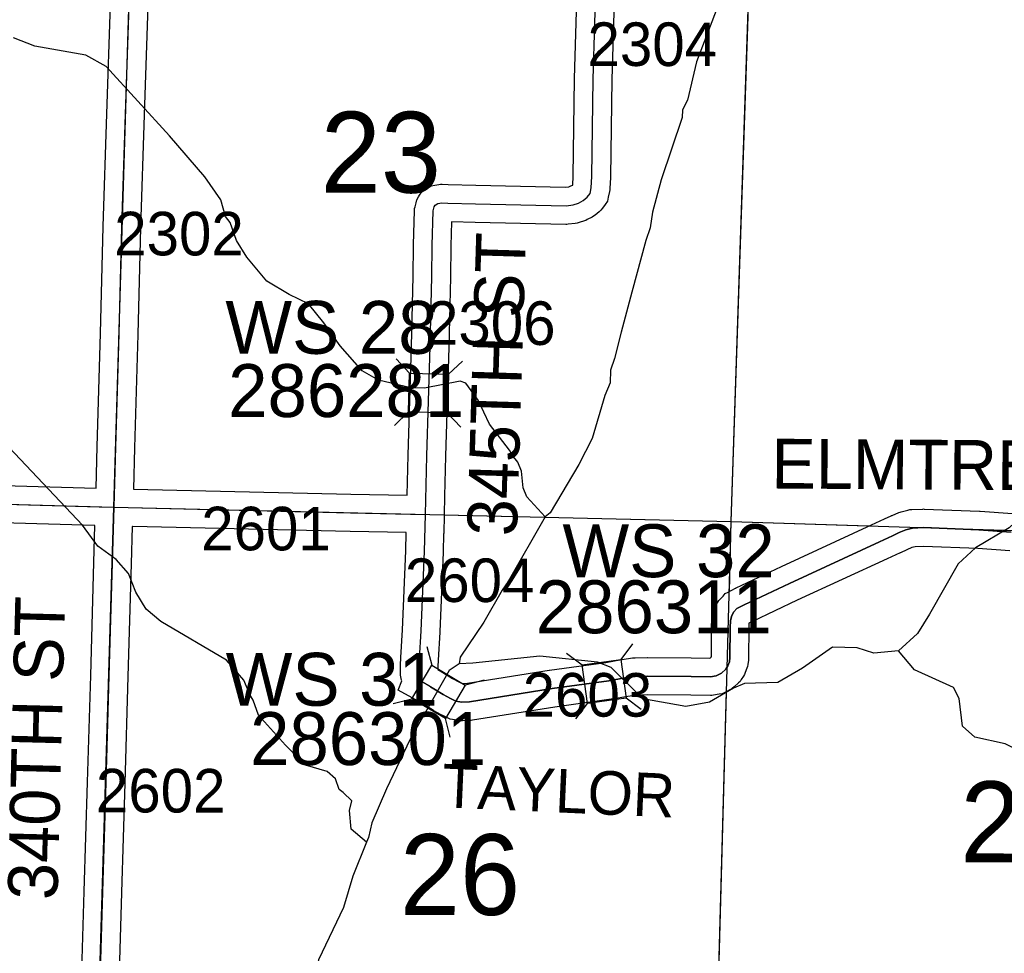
# Model space of a CAD drawing. Extents: x -132.8 to -73.3, y -60 to -26.
# Drawn here: x -106.152 to -104.569, y -49.483 to -47.982 of the extents above; entities that cross this region are included whole.
import ezdxf

# ---------------------------------------------------------------- set-up
doc = ezdxf.new("R2010")
doc.units = 0
for name, color, linetype in [('tdCoHydroRiver', 7, 'Continuous'), ('tdCoSecRdNmbr', 7, 'Continuous'), ('tdCoSecRdTxt', 7, 'Continuous'), ('tdCoSecRteBand', 7, 'Continuous'), ('tdCoSecRteCL', 7, 'Continuous'), ('tdCoSectLine', 7, 'Continuous'), ('tdCoSectLinePart', 7, 'Continuous'), ('tdCoSectNmbr', 7, 'Continuous'), ('tdCoStrucSec', 7, 'Continuous'), ('tdCoStrucSecCoName', 7, 'Continuous'), ('tdCoStrucSecFHWANum', 7, 'Continuous'), ('tdCoSurfEarth', 7, 'Continuous'), ('tdCoSurfGravel', 7, 'Continuous'), ('tdCoUnicrpTwnTxt', 7, 'Continuous')]:
    doc.layers.add(name, color=color, linetype=linetype)

msp = doc.modelspace()

# ---------------------------------------------------------------- linework, layer by layer
at = {"layer": 'tdCoHydroRiver'}
for points in [[(-104.9785, -47.8407), (-104.9786, -47.847), (-104.9901, -47.8641), (-105.0101, -47.9094), (-105.064, -48.0501), (-105.078, -48.1112), (-105.0863, -48.1268), (-105.0866, -48.1394), (-105.1206, -48.2396), (-105.1344, -48.2913), (-105.1382, -48.3165), (-105.145, -48.3368), (-105.1675, -48.4199), (-105.1848, -48.4841), (-105.1953, -48.5265), (-105.202, -48.5453), (-105.2025, -48.5657), (-105.2109, -48.5861), (-105.2315, -48.655), (-105.253, -48.6971), (-105.299, -48.7748), (-105.3071, -48.7809)], [(-105.3071, -48.7809), (-105.3363, -48.7487), (-105.3423, -48.7344), (-105.3448, -48.7075), (-105.3507, -48.6931), (-105.3599, -48.6819), (-105.3645, -48.6739), (-105.3966, -48.6321), (-105.4147, -48.5938), (-105.4345, -48.5665), (-105.4439, -48.5631), (-105.501, -48.5744), (-105.5231, -48.5738), (-105.5749, -48.5616), (-105.6013, -48.5467), (-105.6367, -48.5064), (-105.6626, -48.4695), (-105.6872, -48.439), (-105.7184, -48.424), (-105.7542, -48.4026), (-105.7864, -48.364), (-105.8031, -48.3368), (-105.8135, -48.3081), (-105.8211, -48.2985), (-105.8284, -48.2715), (-105.8543, -48.2346), (-105.9111, -48.1686), (-106.0126, -48.0573), (-106.0454, -48.0391), (-106.1271, -48.0245), (-106.1615, -48.0111)], [(-104.3385, -48.4681), (-104.3432, -48.4696), (-104.3922, -48.5363), (-104.4084, -48.5532), (-104.4371, -48.5683), (-104.4484, -48.5791), (-104.4503, -48.5917), (-104.4426, -48.5997), (-104.4257, -48.6207), (-104.4244, -48.6302), (-104.4506, -48.6721), (-104.4716, -48.6906), (-104.4924, -48.7027), (-104.5038, -48.715), (-104.514, -48.7495), (-104.5287, -48.7681), (-104.561, -48.7988), (-104.6154, -48.8307), (-104.6429, -48.8568), (-104.689, -48.9378), (-104.7087, -48.9688), (-104.7393, -48.9965)], [(-105.5942, -49.3041), (-105.6189, -49.283), (-105.6213, -49.253), (-105.6178, -49.2373), (-105.6317, -49.2243), (-105.6379, -49.2195), (-105.6438, -49.202), (-105.6577, -49.1906), (-105.6922, -49.1803), (-105.7246, -49.148), (-105.7676, -49.0996), (-105.7765, -49.0757), (-105.7811, -49.0677), (-105.7915, -49.0438), (-105.8192, -49.0116), (-105.925, -48.9491), (-105.9482, -48.9296), (-105.9649, -48.9024), (-105.9768, -48.8722), (-105.9968, -48.8496), (-106.0263, -48.8284), (-106.0507, -48.7947), (-106.2694, -48.5638)], [(-105.3071, -48.7809), (-105.3664, -48.8852), (-105.3762, -48.8992), (-105.4058, -48.9505), (-105.4434, -49.0064), (-105.4453, -49.0174)], [(-104.7393, -48.9965), (-104.7789, -49.0003), (-104.8055, -48.9918), (-104.8449, -48.9908), (-104.8931, -49.0244), (-104.9331, -49.0471), (-104.9868, -49.0489), (-105.0043, -49.0564), (-105.0427, -49.0791), (-105.0808, -49.0861), (-105.1499, -49.0734), (-105.2008, -49.0233), (-105.2227, -49.0149), (-105.3156, -49.0048), (-105.4232, -49.0164), (-105.4453, -49.0174)], [(-104.3139, -49.5573), (-104.336, -49.4227), (-104.3418, -49.4036), (-104.3443, -49.3767), (-104.3595, -49.3495), (-104.3735, -49.3429), (-104.4286, -49.3352), (-104.4505, -49.3268), (-104.4703, -49.2995), (-104.4731, -49.2853), (-104.4792, -49.2725), (-104.4804, -49.2583), (-104.486, -49.2282), (-104.4951, -49.2122), (-104.518, -49.1801), (-104.5412, -49.159), (-104.5677, -49.1457), (-104.6163, -49.1351), (-104.6364, -49.1173), (-104.6417, -49.073), (-104.6507, -49.0554), (-104.7132, -49.0271), (-104.7393, -48.9965)], [(-105.4453, -49.0174), (-105.4613, -49.0281), (-105.5239, -49.1386), (-105.5621, -49.2181), (-105.5855, -49.2728), (-105.5908, -49.2963), (-105.5942, -49.3041)], [(-105.5942, -49.3041), (-105.616, -49.3588), (-105.6314, -49.4089), (-105.6713, -49.4932), (-105.6749, -49.5136)]]:
    msp.add_lwpolyline(points, dxfattribs=at)
at = {"layer": 'tdCoSecRteBand'}
for points in [[(-105.9458, -47.9599), (-105.9517, -48.1352), (-105.9574, -48.3163), (-105.9618, -48.4879), (-105.9618, -48.4879), (-105.9618, -48.488), (-105.967, -48.67), (-105.967, -48.67), (-105.967, -48.67), (-105.969, -48.7365), (-105.6192, -48.7446), (-105.5286, -48.7465), (-105.527, -48.6821), (-105.527, -48.6821), (-105.527, -48.682), (-105.522, -48.5068), (-105.5193, -48.3947), (-105.5186, -48.3446), (-105.5186, -48.3443), (-105.5186, -48.3441), (-105.5169, -48.2886), (-105.5168, -48.2857), (-105.5161, -48.2828), (-105.5146, -48.2764), (-105.5135, -48.2714), (-105.5107, -48.267), (-105.509, -48.2643), (-105.5055, -48.2588), (-105.5, -48.2552), (-105.4958, -48.2525), (-105.4905, -48.2491), (-105.4842, -48.2481), (-105.4781, -48.2471), (-105.4754, -48.2467), (-105.4726, -48.2467), (-105.4629, -48.2469), (-105.4184, -48.248), (-105.2746, -48.2511), (-105.2688, -48.2505), (-105.2656, -48.2494), (-105.2627, -48.2478), (-105.2621, -48.2334), (-105.2597, -48.077), (-105.2597, -48.0768), (-105.2597, -48.0766), (-105.2547, -47.8968)], [(-105.1947, -47.8983), (-105.1997, -48.0781), (-105.2021, -48.2348), (-105.2021, -48.2352), (-105.2022, -48.2355), (-105.2029, -48.2533), (-105.203, -48.2558), (-105.2035, -48.2582), (-105.2055, -48.2676), (-105.2068, -48.2738), (-105.2105, -48.279), (-105.2149, -48.2851), (-105.2173, -48.2884), (-105.2204, -48.2909), (-105.2268, -48.2961), (-105.2291, -48.2979), (-105.2316, -48.2993), (-105.2395, -48.3035), (-105.2416, -48.3046), (-105.2439, -48.3053), (-105.2525, -48.3083), (-105.2556, -48.3094), (-105.2589, -48.3097), (-105.27, -48.311), (-105.272, -48.3112), (-105.274, -48.3111), (-105.4197, -48.3079), (-105.4197, -48.3079), (-105.4197, -48.3079), (-105.4574, -48.3071), (-105.4586, -48.3457), (-105.4593, -48.3958), (-105.4593, -48.3959), (-105.4594, -48.3961), (-105.4621, -48.5083), (-105.4621, -48.5083), (-105.4621, -48.5084), (-105.467, -48.6837), (-105.4686, -48.7479), (-105.4694, -48.7778), (-105.47, -48.8078), (-105.4702, -48.8078), (-105.4702, -48.8079), (-105.4709, -48.8378), (-105.4709, -48.838), (-105.471, -48.8382), (-105.4761, -48.9655), (-105.4762, -48.9658), (-105.4762, -48.9662), (-105.4791, -49.0113), (-105.4798, -49.0219), (-105.4798, -49.0264), (-105.4766, -49.0282), (-105.4763, -49.0284), (-105.4759, -49.0286), (-105.456, -49.0407), (-105.4456, -49.0465), (-105.4416, -49.0483), (-105.4389, -49.0488), (-105.4317, -49.0485), (-105.3005, -49.0276), (-105.3002, -49.0275), (-105.2999, -49.0275), (-105.2095, -49.015), (-105.1845, -49.0104), (-105.184, -49.0104), (-105.1834, -49.0103), (-105.1664, -49.0078), (-105.1644, -49.0075), (-105.1625, -49.0075), (-105.1432, -49.0073), (-105.1429, -49.0072), (-105.1426, -49.0072), (-105.0721, -49.0077), (-105.0721, -49.0077), (-105.0721, -49.0077), (-105.0435, -49.008), (-105.0413, -49.0076), (-105.0411, -49.0075), (-105.0402, -49.0066), (-105.0399, -49.005), (-105.0397, -48.9592), (-105.0397, -48.9586), (-105.0397, -48.9581), (-105.0392, -48.9462), (-105.039, -48.9431), (-105.0382, -48.94), (-105.0363, -48.9323), (-105.0352, -48.9281), (-105.033, -48.9244), (-105.0293, -48.9182), (-105.0277, -48.9157), (-105.0258, -48.9135), (-105.0211, -48.9084), (-105.0176, -48.9045), (-105.0129, -48.902), (-105.0013, -48.8958), (-105.0007, -48.8955), (-105, -48.8952), (-104.9273, -48.8609), (-104.9272, -48.8609), (-104.9271, -48.8608), (-104.7823, -48.794), (-104.7823, -48.794), (-104.7823, -48.794), (-104.7615, -48.7844), (-104.7509, -48.7794), (-104.7501, -48.779), (-104.7493, -48.7787), (-104.7384, -48.7742), (-104.7365, -48.7734), (-104.7345, -48.7729), (-104.7239, -48.7702), (-104.7209, -48.7694), (-104.7177, -48.7693), (-104.7, -48.7686), (-104.6988, -48.7685), (-104.6976, -48.7686), (-104.6088, -48.772), (-104.6083, -48.772), (-104.6078, -48.7721), (-104.5558, -48.7758)], [(-106.029, -48.735), (-106.0269, -48.6682), (-106.0218, -48.4863), (-106.0173, -48.3147), (-106.0173, -48.3146), (-106.0173, -48.3145), (-106.0117, -48.1333), (-106.0117, -48.1332), (-106.0117, -48.1332), (-106.0057, -47.9579)], [(-106.3832, -48.7246), (-106.029, -48.735)], [(-106.0593, -49.7313), (-106.0533, -49.5655), (-106.0482, -49.3832), (-106.0482, -49.3831), (-106.0481, -49.383), (-106.0425, -49.2073), (-106.0375, -49.0359), (-106.0326, -48.8547), (-106.0326, -48.8547), (-106.0326, -48.8546), (-106.0308, -48.795), (-106.3849, -48.7846)], [(-104.56, -48.8356), (-104.6116, -48.8319), (-104.6987, -48.8286), (-104.7121, -48.8291), (-104.7176, -48.8305), (-104.7258, -48.8339), (-104.7359, -48.8387), (-104.7361, -48.8388), (-104.7363, -48.8389), (-104.7572, -48.8485), (-104.9018, -48.9152), (-104.9738, -48.9492), (-104.9794, -48.9521), (-104.9797, -48.96), (-104.9799, -49.0073), (-104.9799, -49.0094), (-104.9802, -49.0114), (-104.9812, -49.0183), (-104.9817, -49.0215), (-104.9828, -49.0245), (-104.9853, -49.0311), (-104.9865, -49.0344), (-104.9884, -49.0374), (-104.9919, -49.0425), (-104.9938, -49.0455), (-104.9964, -49.0479), (-105.0033, -49.0543), (-105.0064, -49.0571), (-105.01, -49.059), (-105.0181, -49.0632), (-105.0224, -49.0654), (-105.0272, -49.0661), (-105.0366, -49.0676), (-105.039, -49.068), (-105.0415, -49.068), (-105.0726, -49.0677), (-105.1428, -49.0672), (-105.1597, -49.0675), (-105.1743, -49.0696), (-105.1994, -49.0742), (-105.2, -49.0743), (-105.2007, -49.0744), (-105.2913, -49.0869), (-105.4239, -49.1081), (-105.4257, -49.1083), (-105.4275, -49.1084), (-105.4398, -49.1089), (-105.4431, -49.109), (-105.4463, -49.1085), (-105.4559, -49.1067), (-105.4597, -49.1061), (-105.4631, -49.1045), (-105.4717, -49.1005), (-105.4729, -49.1), (-105.474, -49.0994), (-105.4858, -49.0927), (-105.4862, -49.0925), (-105.4866, -49.0923), (-105.5066, -49.0802), (-105.5208, -49.0721), (-105.5431, -49.0595), (-105.5375, -49.0447), (-105.5378, -49.0434), (-105.5393, -49.0358), (-105.5398, -49.033), (-105.5398, -49.0301), (-105.5398, -49.021), (-105.5398, -49.02), (-105.5397, -49.0191), (-105.539, -49.0075), (-105.539, -49.0074), (-105.539, -49.0074), (-105.5361, -48.9627), (-105.5309, -48.836), (-105.5302, -48.8065), (-105.6205, -48.8046), (-105.6205, -48.8046), (-105.6205, -48.8046), (-105.9706, -48.7965), (-105.9708, -48.7964), (-105.9708, -48.7967), (-105.9726, -48.8564), (-105.9776, -49.0376), (-105.9776, -49.0376), (-105.9776, -49.0377), (-105.9825, -49.209), (-105.9825, -49.2091), (-105.9825, -49.2091), (-105.9882, -49.3849), (-105.9934, -49.5674)]]:
    msp.add_lwpolyline(points, dxfattribs=at)
at = {"layer": 'tdCoSecRteCL'}
for points in [[(-105.9999, -48.7658), (-105.997, -48.6691), (-105.9918, -48.4871), (-105.9873, -48.3155), (-105.9817, -48.1342), (-105.9757, -47.9589), (-105.9708, -47.8252), (-105.9698, -47.7679), (-105.9651, -47.6691), (-105.959, -47.4972), (-105.9528, -47.3204), (-105.9462, -47.1465), (-105.9385, -46.9722), (-105.9331, -46.806), (-105.9321, -46.7676)], [(-105.4994, -48.7771), (-105.497, -48.6829), (-105.4921, -48.5075), (-105.4893, -48.3953), (-105.4886, -48.345), (-105.4869, -48.2895), (-105.4854, -48.2831), (-105.4837, -48.2804), (-105.4795, -48.2777), (-105.4733, -48.2767), (-105.4636, -48.2769), (-105.4191, -48.2779), (-105.2733, -48.2812), (-105.2622, -48.2799), (-105.2536, -48.277), (-105.2457, -48.2728), (-105.2393, -48.2676), (-105.2348, -48.2614), (-105.2329, -48.2521), (-105.2321, -48.2343), (-105.2297, -48.0775), (-105.2247, -47.8974), (-105.2233, -47.7856), (-105.2235, -47.7814)], [(-106.994, -48.7378), (-106.7557, -48.7445), (-106.3841, -48.7546), (-106.0238, -48.7652), (-105.9999, -48.7658)], [(-106.0302, -49.7621), (-106.0295, -49.7379), (-106.0233, -49.5665), (-106.0182, -49.384), (-106.0125, -49.2082), (-106.0076, -49.0368), (-106.0026, -48.8555), (-105.9999, -48.7658)], [(-105.9999, -48.7658), (-105.6198, -48.7746), (-105.4994, -48.7771)], [(-104.5579, -48.8057), (-104.6099, -48.802), (-104.6987, -48.7985), (-104.7165, -48.7993), (-104.7271, -48.802), (-104.7379, -48.8064), (-104.7488, -48.8116), (-104.7697, -48.8212), (-104.9145, -48.8881), (-104.9873, -48.9223), (-104.9988, -48.9285), (-105.0035, -48.9337), (-105.0072, -48.9398), (-105.0092, -48.9475), (-105.0097, -48.9593), (-105.0099, -49.0072), (-105.0109, -49.0141), (-105.0134, -49.0207), (-105.0168, -49.0259), (-105.0237, -49.0323), (-105.0319, -49.0365), (-105.0413, -49.038), (-105.0723, -49.0377), (-105.1429, -49.0372), (-105.1621, -49.0375), (-105.1791, -49.04), (-105.2048, -49.0446), (-105.2958, -49.0572), (-105.4287, -49.0784), (-105.441, -49.0789), (-105.4506, -49.0772), (-105.4593, -49.0733), (-105.4711, -49.0666), (-105.4914, -49.0543), (-105.506, -49.046), (-105.5051, -49.0437), (-105.5083, -49.0377), (-105.5098, -49.0301), (-105.5098, -49.021), (-105.5091, -49.0094), (-105.5061, -48.9643), (-105.5009, -48.837), (-105.4994, -48.7771)]]:
    msp.add_lwpolyline(points, dxfattribs=at)
at = {"layer": 'tdCoSectLine'}
for points in [[(-106.0003, -48.7658), (-105.9701, -47.7679)], [(-105.0078, -48.7888), (-104.9746, -47.7874)], [(-106.9943, -48.7378), (-106.0003, -48.7658)], [(-106.0305, -49.7621), (-106.0003, -48.7658)], [(-106.0003, -48.7658), (-105.0078, -48.7888)], [(-105.0356, -49.7899), (-105.0078, -48.7888)], [(-105.0078, -48.7888), (-104.0121, -48.8204)]]:
    msp.add_lwpolyline(points, dxfattribs=at)
at = {"layer": 'tdCoSectLinePart'}
for points in [[(-105.0078, -48.7888), (-104.9756, -47.8176)], [(-105.4698, -48.7781), (-105.0078, -48.7888)], [(-105.0109, -48.9011), (-105.0078, -48.7888)], [(-105.0078, -48.7888), (-104.7868, -48.7958)], [(-105.0348, -49.7603), (-105.0153, -49.0613)]]:
    msp.add_lwpolyline(points, dxfattribs=at)
at = {"layer": 'tdCoStrucSec'}
for points in [[(-105.5464, -48.5274), (-105.5249, -48.5501), (-105.4624, -48.5519)], [(-105.4401, -48.5308), (-105.4624, -48.5519), (-105.4641, -48.6144)], [(-105.5494, -48.6341), (-105.5267, -48.6126), (-105.5249, -48.5501)], [(-105.4427, -48.6371), (-105.4641, -48.6144), (-105.5267, -48.6126)], [(-105.1667, -48.9854), (-105.1856, -49.0104), (-105.177, -49.0723)], [(-105.497, -48.9893), (-105.4892, -49.0196), (-105.4354, -49.0515)], [(-105.2725, -49.0001), (-105.2476, -49.0189), (-105.1856, -49.0104)], [(-105.5514, -49.0811), (-105.5211, -49.0734), (-105.4892, -49.0196)], [(-105.2579, -49.1058), (-105.239, -49.0809), (-105.2476, -49.0189)], [(-105.4051, -49.0437), (-105.4354, -49.0515), (-105.4673, -49.1053)], [(-105.4598, -49.135), (-105.4673, -49.1053), (-105.5211, -49.0734)], [(-105.1526, -49.0908), (-105.177, -49.0723), (-105.239, -49.0809)]]:
    msp.add_lwpolyline(points, dxfattribs=at)
at = {"layer": 'tdCoSurfEarth'}
msp.add_lwpolyline([(-105.4636, -48.2769), (-105.4191, -48.2779), (-105.2733, -48.2812), (-105.2622, -48.2799), (-105.2536, -48.277), (-105.2457, -48.2728), (-105.2393, -48.2676), (-105.2348, -48.2614), (-105.2329, -48.2521), (-105.2321, -48.2343), (-105.2297, -48.0775), (-105.2247, -47.8974), (-105.2233, -47.7856), (-105.2235, -47.7814)], dxfattribs=at)
at = {"layer": 'tdCoSurfGravel'}
for points in [[(-106.0583, -50.7581), (-106.0544, -50.6257), (-106.0497, -50.4558), (-106.0443, -50.2777), (-106.0394, -50.0913), (-106.0344, -49.9189), (-106.0302, -49.7621), (-106.0295, -49.7379), (-106.0233, -49.5665), (-106.0182, -49.384), (-106.0125, -49.2082), (-106.0076, -49.0368), (-106.0026, -48.8555), (-105.9999, -48.7658), (-105.997, -48.6691), (-105.9918, -48.4871), (-105.9873, -48.3155), (-105.9817, -48.1342), (-105.9757, -47.9589), (-105.9708, -47.8252), (-105.9698, -47.7679)], [(-105.4994, -48.7771), (-105.497, -48.6829), (-105.4921, -48.5075), (-105.4893, -48.3953), (-105.4886, -48.345), (-105.4869, -48.2895), (-105.4854, -48.2831), (-105.4837, -48.2804), (-105.4795, -48.2777), (-105.4733, -48.2767), (-105.4636, -48.2769)], [(-108.9929, -48.6847), (-108.821, -48.6888), (-108.3951, -48.7011), (-107.9952, -48.7109), (-107.9727, -48.7115), (-107.585, -48.7216), (-107.1434, -48.7336), (-106.994, -48.7378), (-106.7557, -48.7445), (-106.3841, -48.7546), (-106.0238, -48.7652), (-105.9999, -48.7658), (-105.6198, -48.7746), (-105.4994, -48.7771)], [(-105.4914, -49.0543), (-105.506, -49.046), (-105.5051, -49.0437), (-105.5083, -49.0377), (-105.5098, -49.0301), (-105.5098, -49.021), (-105.5091, -49.0094), (-105.5061, -48.9643), (-105.5009, -48.837), (-105.4994, -48.7771)], [(-105.4914, -49.0543), (-105.4711, -49.0666), (-105.4593, -49.0733), (-105.4506, -49.0772), (-105.441, -49.0789), (-105.4287, -49.0784), (-105.2958, -49.0572), (-105.2048, -49.0446), (-105.1791, -49.04), (-105.1621, -49.0375), (-105.1429, -49.0372), (-105.0723, -49.0377), (-105.0413, -49.038), (-105.0319, -49.0365), (-105.0237, -49.0323), (-105.0168, -49.0259), (-105.0134, -49.0207), (-105.0109, -49.0141), (-105.0099, -49.0072), (-105.0097, -48.9593), (-105.0092, -48.9475), (-105.0072, -48.9398), (-105.0035, -48.9337), (-104.9988, -48.9285), (-104.9873, -48.9223), (-104.9145, -48.8881), (-104.7697, -48.8212), (-104.7488, -48.8116), (-104.7379, -48.8064), (-104.7271, -48.802), (-104.7165, -48.7993), (-104.6987, -48.7985), (-104.6099, -48.802), (-104.5579, -48.8057)]]:
    msp.add_lwpolyline(points, dxfattribs=at)

# ---------------------------------------------------------------- texts
at = {"layer": 'tdCoSecRdNmbr'}
for s, rotation, p in [('2304', 359.9206, (-105.239, -48.0564)), ('2302', 359.9202, (-105.9998, -48.3608)), ('2306', 359.9205, (-105.4986, -48.5046)), ('2601', 359.9202, (-105.8599, -48.8348)), ('2604', 359.9202, (-105.5326, -48.9179)), ('2603', 359.9202, (-105.3432, -49.102)), ('2602', 359.9201, (-106.0292, -49.2561))]:
    msp.add_text(s, height=0.07, rotation=rotation, dxfattribs=at).set_placement(p)
at = {"layer": 'tdCoSecRdTxt'}
for s, rotation, p in [('345TH ST', 88.2518, (-105.3527, -48.8129)), ('ELMTREE RD', 359.6119, (-104.9435, -48.7355)), ('340TH ST', 88.5444, (-106.0911, -49.3975))]:
    msp.add_text(s, height=0.08, rotation=rotation, dxfattribs=at).set_placement(p)
at = {"layer": 'tdCoSectNmbr'}
for s, rotation, p in [('23', 359.9204, (-105.6679, -48.26)), ('25', 359.9211, (-104.6398, -49.3362)), ('26', 359.9204, (-105.5407, -49.4208))]:
    msp.add_text(s, height=0.13, rotation=rotation, dxfattribs=at).set_placement(p)
at = {"layer": 'tdCoStrucSecCoName'}
for s, p in [('WS 28', (-105.8211, -48.5191)), ('WS 32', (-105.2792, -48.8781)), ('WS 31', (-105.8206, -49.0847))]:
    msp.add_text(s, height=0.085, dxfattribs=at).set_placement(p)
at = {"layer": 'tdCoStrucSecFHWANum'}
for s, p in [('286281', (-105.8165, -48.6207)), ('286311', (-105.322, -48.9682)), ('286301', (-105.7813, -49.18))]:
    msp.add_text(s, height=0.085, dxfattribs=at).set_placement(p)
at = {"layer": 'tdCoUnicrpTwnTxt'}
msp.add_text('TAYLOR', height=0.07, rotation=357.4472, dxfattribs=at).set_placement((-105.474, -49.2478))

doc.saveas('drawing.dxf')
